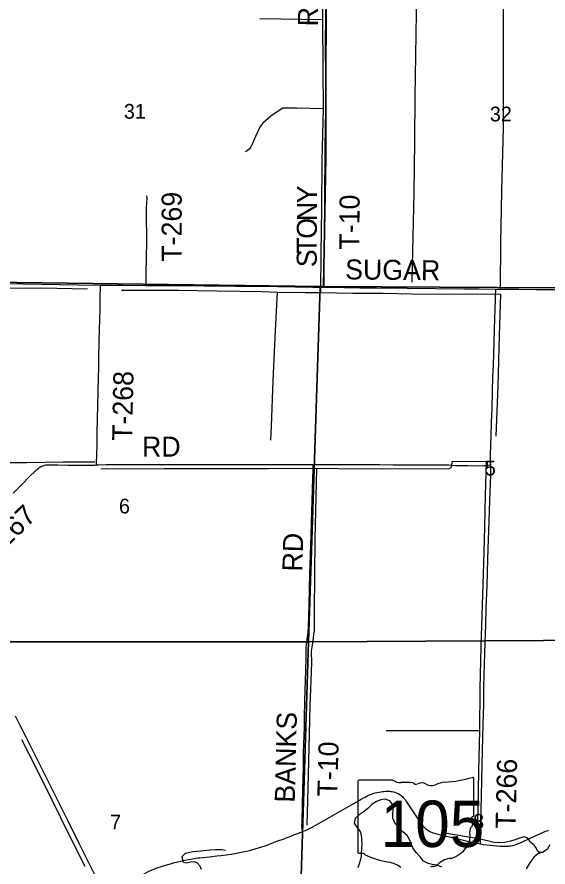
# Model space of a CAD drawing. Extents: x 1443599 to 1910620, y 1028088 to 1361369.
# Drawn here: x 1686339 to 1694297, y 1241579 to 1254320 of the extents above; entities that cross this region are included whole.
import ezdxf

# ---------------------------------------------------------------- set-up
doc = ezdxf.new("R2010")
doc.units = 0
for name, color, linetype in [('GM_X_County_Road', 7, 'Continuous'), ('GM_X_County_Road_Text', 7, 'Continuous'), ('GM_X_Major_River', 7, 'Continuous'), ('GM_X_Minor_River', 7, 'Continuous'), ('GM_X_Section', 7, 'Continuous'), ('GM_X_Section_Text', 7, 'Continuous'), ('GM_X_State_Location', 7, 'Continuous'), ('GM_X_State_Route', 7, 'Continuous'), ('GM_X_State_Shield', 7, 'Continuous'), ('GM_X_Township_Road', 7, 'Continuous'), ('GM_X_Township_Road_Text', 7, 'Continuous')]:
    doc.layers.add(name, color=color, linetype=linetype)

msp = doc.modelspace()

# ---------------------------------------------------------------- linework, layer by layer
at = {"layer": 'GM_X_County_Road'}
for points in [[(1683014, 1250416), (1683078, 1250413), (1683373, 1250406), (1683685, 1250397), (1684685, 1250360), (1685259, 1250338), (1685390, 1250334), (1685620, 1250330), (1686129, 1250324), (1686424, 1250320), (1686982, 1250312), (1687261, 1250306), (1687593, 1250302)], [(1687593, 1250302), (1687606, 1250302), (1687917, 1250300), (1688276, 1250296)], [(1688276, 1250296), (1688344, 1250296), (1688804, 1250294), (1689148, 1250291), (1689608, 1250288), (1689936, 1250284), (1690248, 1250279), (1690510, 1250276), (1690773, 1250271), (1690945, 1250269)], [(1690945, 1250269), (1691019, 1250269), (1691478, 1250263), (1691725, 1250261), (1692184, 1250256), (1692611, 1250252), (1693037, 1250247), (1693267, 1250245), (1693516, 1250242)], [(1693516, 1250242), (1693579, 1250241), (1693858, 1250239), (1694121, 1250238), (1694646, 1250234), (1695007, 1250233), (1695319, 1250229), (1695548, 1250227), (1695811, 1250224), (1696073, 1250220), (1696169, 1250218)]]:
    msp.add_lwpolyline(points, dxfattribs=at)
at = {"layer": 'GM_X_Major_River'}
for points in [[(1692704, 1241574), (1692637, 1241604), (1692563, 1241617), (1692499, 1241630), (1692431, 1241666), (1692383, 1241733), (1692320, 1241794), (1692271, 1241864), (1692252, 1241914), (1692225, 1241983), (1692186, 1242052), (1692123, 1242107), (1692062, 1242171), (1692003, 1242242), (1691974, 1242309), (1691972, 1242373), (1691979, 1242441), (1691974, 1242509), (1691925, 1242573), (1691858, 1242594), (1691793, 1242585), (1691727, 1242560), (1691660, 1242519), (1691595, 1242456), (1691527, 1242400), (1691466, 1242359), (1691407, 1242304), (1691394, 1242238), (1691433, 1242175), (1691484, 1242111), (1691497, 1242061), (1691504, 1241995), (1691506, 1241922), (1691501, 1241852), (1691498, 1241792), (1691495, 1241740), (1691484, 1241678), (1691467, 1241626), (1691446, 1241568)], [(1694326, 1241911), (1694285, 1241840), (1694217, 1241796), (1694153, 1241781), (1694084, 1241725), (1694014, 1241624)], [(1694014, 1241624), (1693968, 1241552)]]:
    msp.add_lwpolyline(points, dxfattribs=at)
at = {"layer": 'GM_X_Minor_River'}
for points in [[(1693691, 1261674), (1693681, 1261248), (1693670, 1260837), (1693656, 1259232), (1693646, 1258050), (1693637, 1257167), (1693634, 1256625), (1693632, 1255916), (1693622, 1255445), (1693625, 1254766), (1693625, 1254074), (1693624, 1253401), (1693627, 1252663), (1693600, 1251708), (1693586, 1250926), (1693579, 1250273)], [(1690911, 1261388), (1690917, 1261025), (1690922, 1260846), (1690929, 1260167), (1690924, 1259645), (1690924, 1259021), (1690925, 1258206), (1690927, 1257564), (1690921, 1256803), (1690919, 1256022), (1690912, 1255491), (1690918, 1254864), (1690917, 1254276), (1690920, 1253531), (1690927, 1252943), (1690909, 1252169), (1690901, 1251446), (1690892, 1250786), (1690887, 1250190)], [(1692329, 1255492), (1692323, 1254382), (1692311, 1253744), (1692299, 1253124), (1692294, 1252458), (1692284, 1251673), (1692266, 1250817), (1692256, 1250347)], [(1690917, 1254276), (1689976, 1254291)], [(1690927, 1252943), (1690535, 1252952), (1690324, 1252952), (1690222, 1252889), (1690144, 1252833), (1690025, 1252730), (1689984, 1252677), (1689911, 1252530), (1689875, 1252435), (1689843, 1252372), (1689818, 1252340), (1689789, 1252313), (1689760, 1252298)], [(1687395, 1250242), (1686704, 1250254), (1686090, 1250253), (1685658, 1250262), (1685399, 1250265), (1684657, 1250292), (1683866, 1250319), (1683277, 1250346), (1683129, 1250346)], [(1687906, 1250225), (1688753, 1250225), (1689340, 1250216), (1690011, 1250205), (1690236, 1250195), (1690656, 1250193), (1690887, 1250190), (1691368, 1250182), (1691827, 1250179), (1692253, 1250173), (1692736, 1250167), (1693221, 1250173), (1693586, 1250165), (1693566, 1249545), (1693545, 1248787), (1693517, 1248035)], [(1690236, 1250195), (1690207, 1249619), (1690174, 1248869), (1690146, 1248186), (1690140, 1247977)], [(1685039, 1248800), (1685095, 1248742), (1685138, 1248693), (1685163, 1248652), (1685171, 1248591), (1685165, 1248379), (1685168, 1248051), (1685173, 1247736), (1685176, 1247696), (1685185, 1247655), (1685212, 1247633), (1685625, 1247639), (1686074, 1247640), (1686485, 1247644), (1687029, 1247651), (1687504, 1247651)], [(1693233, 1242004), (1693248, 1242452), (1693262, 1243013), (1693273, 1243619), (1693279, 1244249), (1693295, 1244877), (1693317, 1245509), (1693333, 1246129), (1693348, 1246671), (1693360, 1247152), (1693376, 1247651), (1692859, 1247656), (1692847, 1247580), (1692840, 1247560), (1692812, 1247549), (1691824, 1247543), (1691150, 1247547), (1690826, 1247550), (1690108, 1247546), (1689601, 1247545), (1688946, 1247546), (1688545, 1247547), (1687597, 1247542)], [(1690826, 1247550), (1690804, 1246495), (1690795, 1245415), (1690791, 1245120), (1690785, 1245068), (1690772, 1244966), (1690750, 1244816), (1690751, 1244635), (1690729, 1243995), (1690713, 1243369), (1690698, 1242764), (1690682, 1242208)], [(1693273, 1243619), (1692590, 1243619), (1691872, 1243621)], [(1687359, 1241584), (1687126, 1242051), (1686868, 1242580), (1686631, 1243053), (1686413, 1243483)], [(1694031, 1241952), (1694003, 1241996), (1693979, 1242015), (1693938, 1242032), (1693885, 1242018), (1693820, 1241989), (1693737, 1241968), (1693645, 1241948), (1693568, 1241942), (1693488, 1241947), (1693411, 1241965), (1693325, 1241988), (1693233, 1242004), (1693076, 1242033), (1692757, 1242084)], [(1694217, 1241796), (1694164, 1241801), (1694140, 1241823), (1694119, 1241866), (1694090, 1241907), (1694061, 1241932), (1694031, 1241952)], [(1689105, 1241542), (1689085, 1241591), (1689038, 1241641), (1688994, 1241656), (1688940, 1241652), (1688874, 1241637), (1688834, 1241645), (1688825, 1241681), (1688816, 1241735), (1688864, 1241788), (1688975, 1241813), (1689093, 1241820), (1689228, 1241836), (1689316, 1241840), (1689407, 1241841), (1689462, 1241833)]]:
    msp.add_lwpolyline(points, dxfattribs=at)
at = {"layer": 'GM_X_Section'}
for points in [[(1685320, 1255659), (1690974, 1255593), (1690967, 1252219), (1690934, 1250281), (1690884, 1250279), (1685196, 1250354)], [(1690974, 1255593), (1696283, 1255588), (1696188, 1250251), (1696152, 1250251), (1690934, 1250281), (1690967, 1252219)], [(1685196, 1250354), (1690884, 1250279), (1690707, 1244955), (1685086, 1244953), (1685094, 1245401)], [(1690884, 1250279), (1690934, 1250281), (1696152, 1250251), (1695990, 1244984), (1690707, 1244955)], [(1685086, 1244953), (1690707, 1244955), (1690543, 1239680), (1684949, 1239688), (1684954, 1240120)], [(1695990, 1244984), (1695829, 1239703), (1690543, 1239680), (1690707, 1244955)]]:
    msp.add_lwpolyline(points, close=True, dxfattribs=at)
at = {"layer": 'GM_X_State_Route'}
for points in [[(1687518, 1241431), (1687270, 1241931), (1687109, 1242254), (1687014, 1242445), (1686891, 1242696), (1686750, 1242974), (1686561, 1243356), (1686476, 1243525), (1686388, 1243701), (1686317, 1243840)], [(1691514, 1242605), (1691556, 1242628), (1691580, 1242640), (1691603, 1242651), (1691630, 1242664), (1691653, 1242672), (1691676, 1242681), (1691706, 1242690), (1691734, 1242697), (1691768, 1242703), (1691793, 1242706), (1691816, 1242709), (1691838, 1242711), (1691862, 1242714), (1691888, 1242715), (1691907, 1242715), (1691924, 1242714), (1691940, 1242713), (1691963, 1242710), (1691984, 1242705), (1692004, 1242700), (1692022, 1242693), (1692037, 1242687), (1692052, 1242679), (1692075, 1242665), (1692089, 1242655), (1692101, 1242645), (1692114, 1242634), (1692125, 1242622), (1692135, 1242612), (1692154, 1242589), (1692176, 1242557)], [(1688882, 1241685), (1688909, 1241691), (1688967, 1241702), (1689019, 1241710), (1689052, 1241714), (1689081, 1241717), (1689225, 1241732), (1689336, 1241744), (1689397, 1241753), (1689547, 1241773), (1689631, 1241787), (1689695, 1241799), (1689782, 1241817), (1689843, 1241831), (1689971, 1241869), (1690043, 1241893), (1690086, 1241908), (1690132, 1241926), (1690234, 1241964), (1690342, 1242003), (1690375, 1242016), (1690431, 1242036), (1690513, 1242069), (1690559, 1242086), (1690622, 1242111), (1690629, 1242114), (1690662, 1242128), (1690713, 1242151), (1690765, 1242178), (1690948, 1242281), (1691027, 1242328), (1691099, 1242368), (1691239, 1242447), (1691316, 1242491), (1691447, 1242566), (1691495, 1242594), (1691514, 1242605)], [(1692176, 1242557), (1692176, 1242556), (1692236, 1242466), (1692314, 1242344), (1692354, 1242288), (1692397, 1242230), (1692423, 1242197), (1692445, 1242173), (1692466, 1242153), (1692486, 1242137), (1692511, 1242121), (1692536, 1242107), (1692563, 1242095), (1692591, 1242086), (1692630, 1242074), (1692667, 1242065), (1692770, 1242042), (1692884, 1242017), (1693194, 1241942), (1693258, 1241929), (1693285, 1241924), (1693323, 1241918), (1693381, 1241910), (1693480, 1241901), (1693582, 1241893), (1693620, 1241891), (1693659, 1241890), (1693681, 1241891), (1693704, 1241893), (1693723, 1241895), (1693740, 1241898), (1693766, 1241902), (1693789, 1241907), (1693814, 1241915), (1693842, 1241925), (1693872, 1241937), (1693927, 1241962), (1694010, 1242002), (1694105, 1242047), (1694174, 1242078), (1694231, 1242103), (1694258, 1242114), (1694283, 1242123), (1694307, 1242131)], [(1687666, 1241146), (1687669, 1241147), (1687711, 1241171), (1687728, 1241180), (1687814, 1241222), (1687864, 1241246), (1687958, 1241293), (1688007, 1241319), (1688049, 1241344), (1688104, 1241379), (1688180, 1241431), (1688243, 1241474), (1688279, 1241495), (1688314, 1241514), (1688353, 1241533), (1688399, 1241552), (1688439, 1241566), (1688505, 1241587), (1688599, 1241615), (1688640, 1241628), (1688697, 1241644), (1688771, 1241662), (1688828, 1241675), (1688882, 1241685)]]:
    msp.add_lwpolyline(points, dxfattribs=at)
at = {"layer": 'GM_X_State_Shield'}
for p, q in [((1691446, 1242860), (1691446, 1241803)), ((1691972, 1242878), (1691463, 1242878)), ((1693186, 1242351), (1693186, 1242904)), ((1693186, 1242351), (1693186, 1242351))]:
    msp.add_line(p, q, dxfattribs=at)
for centre, major_axis, start_param, end_param in [((1691466, 1242862), (20.2, 0), 1.712693, 3.28349), ((1692094, 1243001), (196, 0), 4.042523, 4.731795), ((1692159, 1242285), (702, 0), 1.404758, 1.657858), ((1692318, 1242867), (56.4, 0), 3.836095, 5.185415), ((1692401, 1242745), (117, 0), 0.950623, 2.079405), ((1692801, 1242555), (371, 0), 1.699011, 2.107814), ((1692566, 1244318), (1845, 0), 4.814394, 5.042369), ((1693167, 1242906), (19.4, 0), 6.141152, 7.989035), ((1692552, 1242913), (141, 0), 4.081561, 5.145723), ((1693181, 1242311), (30, 0), 1.883978, 3.671073), ((1693165, 1242349), (20.7, 0), 5.05454, 6.418171), ((1693255, 1242120), (131, 0), 2.387724, 3.262537), ((1692991, 1242241), (180, 0), 5.934695, 6.695948), ((1692669, 1242050), (462, 0), 5.101752, 6.440018), ((1691466, 1241801), (20.3, 0), 3.00124, 4.508301), ((1691469, 1241909), (155, 0), 4.665946, 4.897461), ((1691501, 1241742), (56, 0), 0.519207, 1.627899), ((1692207, 1242691), (1333, 0), 4.195997, 4.488961), ((1692864, 1241506), (253, 0), 1.647645, 2.488434), ((1691810, 1241328), (417, 0), 0.823519, 1.323587), ((1692561, 1241555), (39.7, 0), 1.147584, 2.315152), ((1692544, 1241701), (149, 0), 4.937069, 5.64225)]:
    msp.add_ellipse(centre, major_axis=major_axis, ratio=0.8, start_param=start_param, end_param=end_param, dxfattribs=at)
at = {"layer": 'GM_X_Township_Road'}
for points in [[(1690945, 1250269), (1690944, 1250310), (1690942, 1250359), (1690943, 1250556), (1690945, 1250852), (1690948, 1251164), (1690950, 1251410), (1690953, 1251771), (1690957, 1252148), (1690957, 1252313), (1690963, 1252706), (1690966, 1252871), (1690967, 1253002), (1690967, 1253314), (1690967, 1253511), (1690964, 1253790), (1690963, 1253954), (1690967, 1254298), (1690971, 1254561), (1690975, 1254824), (1690978, 1255135), (1690980, 1255349), (1690985, 1255613)], [(1688276, 1250296), (1688276, 1250325), (1688276, 1250440), (1688281, 1250753), (1688286, 1250916), (1688286, 1251018), (1688281, 1251314), (1688282, 1251446), (1688287, 1251545), (1688288, 1251594), (1688287, 1251638)], [(1687531, 1247605), (1687532, 1247649), (1687534, 1247748), (1687539, 1247929), (1687542, 1248093), (1687546, 1248291), (1687555, 1248702), (1687561, 1248916), (1687564, 1249064), (1687567, 1249195), (1687572, 1249475), (1687580, 1249787), (1687583, 1249935), (1687586, 1250100), (1687587, 1250182), (1687588, 1250214), (1687590, 1250248), (1687591, 1250282), (1687593, 1250302)], [(1693438, 1247607), (1693437, 1247651), (1693437, 1247766), (1693440, 1247898), (1693444, 1248045), (1693452, 1248242), (1693458, 1248456), (1693464, 1248702), (1693472, 1248931), (1693478, 1249096), (1693484, 1249276), (1693500, 1249801), (1693508, 1250080), (1693511, 1250162), (1693514, 1250211), (1693516, 1250242)], [(1686280, 1247184), (1686432, 1247334), (1686513, 1247415), (1686630, 1247531), (1686654, 1247553), (1686667, 1247563), (1686681, 1247572), (1686695, 1247580), (1686710, 1247587), (1686725, 1247593), (1686741, 1247598), (1686757, 1247602), (1686773, 1247605), (1686789, 1247606), (1686806, 1247607), (1686822, 1247608), (1686953, 1247605), (1687101, 1247603), (1687314, 1247601), (1687413, 1247601), (1687462, 1247602), (1687500, 1247603), (1687531, 1247605)], [(1687531, 1247605), (1687559, 1247607), (1687675, 1247611), (1687807, 1247612), (1688168, 1247614), (1688496, 1247613), (1688676, 1247613), (1689021, 1247614), (1689317, 1247614), (1689546, 1247613), (1689793, 1247612), (1689989, 1247611), (1690137, 1247611), (1690433, 1247612), (1690695, 1247614), (1690778, 1247614)], [(1690622, 1242111), (1690615, 1242139), (1690611, 1242159), (1690610, 1242187), (1690612, 1242254), (1690617, 1242500), (1690623, 1242747), (1690631, 1243075), (1690635, 1243288), (1690642, 1243551), (1690646, 1243666), (1690649, 1243813), (1690654, 1244076), (1690666, 1244519), (1690671, 1244715), (1690673, 1244799), (1690675, 1244864), (1690678, 1244915), (1690682, 1244944), (1690690, 1244995), (1690699, 1245060), (1690703, 1245109), (1690706, 1245174), (1690711, 1245339), (1690716, 1245519), (1690722, 1245749), (1690728, 1245962), (1690746, 1246553), (1690757, 1246914), (1690762, 1247062), (1690772, 1247407), (1690777, 1247522), (1690778, 1247587), (1690778, 1247614)], [(1690778, 1247614), (1690958, 1247614), (1691138, 1247612), (1691352, 1247612), (1691450, 1247611), (1691548, 1247611), (1691778, 1247610), (1691975, 1247607), (1692123, 1247606), (1692303, 1247605), (1692451, 1247607), (1692615, 1247609), (1692730, 1247608), (1692812, 1247605), (1692910, 1247599), (1692976, 1247597), (1693091, 1247596), (1693271, 1247594), (1693337, 1247595), (1693370, 1247596), (1693401, 1247600), (1693425, 1247605), (1693438, 1247607)], [(1693285, 1241924), (1693285, 1241955), (1693285, 1241997), (1693291, 1242268), (1693299, 1242629), (1693305, 1242892), (1693311, 1243105), (1693316, 1243335), (1693320, 1243499), (1693326, 1243729), (1693333, 1244007), (1693336, 1244162), (1693337, 1244271), (1693341, 1244468), (1693350, 1244780), (1693354, 1244944), (1693363, 1245206), (1693372, 1245469), (1693375, 1245567), (1693383, 1245797), (1693389, 1245994), (1693395, 1246191), (1693407, 1246486), (1693411, 1246617), (1693427, 1247061), (1693437, 1247339), (1693439, 1247438), (1693440, 1247536), (1693438, 1247607)]]:
    msp.add_lwpolyline(points, dxfattribs=at)

# ---------------------------------------------------------------- texts
at = {"layer": 'GM_X_County_Road_Text'}
msp.add_text('SUGAR', height=300, rotation=359.3933, dxfattribs=at).set_placement((1691255, 1250388))
at = {"layer": 'GM_X_Section_Text'}
for s, p in [('31', (1687941, 1252796)), ('32', (1693426, 1252756)), ('5', (1693351, 1247448)), ('6', (1687867, 1246878)), ('7', (1687735, 1242142)), ('8', (1693175, 1242152))]:
    msp.add_text(s, height=221, rotation=0, dxfattribs=at).set_placement(p)
at = {"layer": 'GM_X_State_Location'}
msp.add_text('105', height=1, rotation=0, dxfattribs=at).set_placement((1691943, 1242188))
for s in ['s', 'r']:
    msp.add_text(s, height=1, dxfattribs=at).set_placement((1692296, 1242261))
at = {"layer": 'GM_X_State_Shield'}
msp.add_text('105', height=696.1, dxfattribs=at).set_placement((1691789, 1241878))
at = {"layer": 'GM_X_Township_Road_Text'}
for s, rotation, p in [('RIDGE', 89.3255, (1690848, 1254178)), ('Y', 89.1476, (1690834, 1251523)), ('T-269', 90, (1688807, 1250652)), ('T-10', 89.6467, (1691469, 1250832)), ('N', 89.7916, (1690833, 1251260)), ('O', 89.7887, (1690832, 1250996)), ('T', 89.79, (1690831, 1250772)), ('S', 89.7909, (1690831, 1250569)), ('T-268', 88.8721, (1688064, 1247963)), ('RD', 0, (1688212, 1247730)), ('T-267', 44.4061, (1685901, 1246087)), ('RD', 88.5193, (1690615, 1246005)), ('BANKS', 88.578, (1690501, 1242541)), ('T-10', 88.585, (1691139, 1242632)), ('T-266', 88.6099, (1693810, 1242150))]:
    msp.add_text(s, height=300, rotation=rotation, dxfattribs=at).set_placement(p)

doc.saveas('drawing.dxf')
